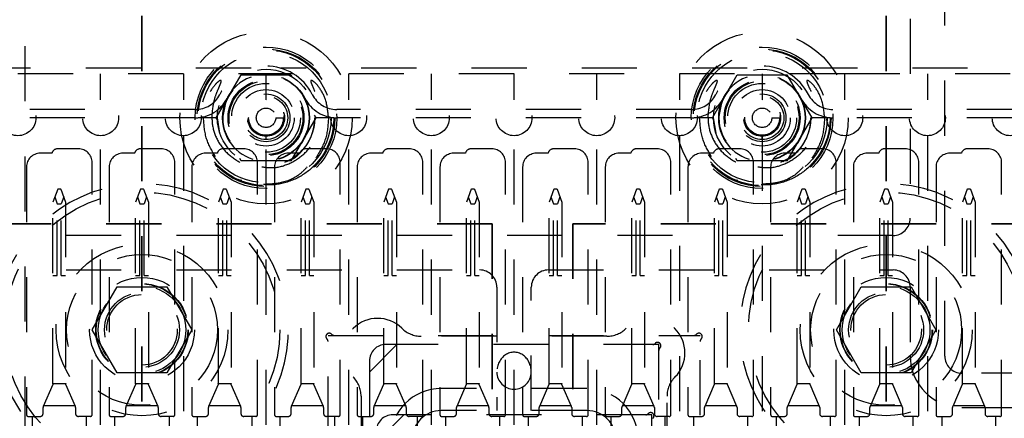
# Model space of a CAD drawing. Header units: inches. Extents: x 1880 to 2363, y -453 to -54.
# Tile 532 of 656: x 1905.981 to 1907.767, y -121.01 to -120.286. Entities that reach past the tile are written whole.
import ezdxf

# ---------------------------------------------------------------- set-up
doc = ezdxf.new("R2010")
doc.units = ezdxf.units.IN
doc.header["$LTSCALE"] = 0.5
doc.header["$MEASUREMENT"] = 0
doc.linetypes.add('HIDDEN', pattern=[0.225, 0.15, -0.075])
doc.linetypes.add('PHANTOM', pattern=[0.25, 0.125, -0.025, 0.025, -0.025, 0.025, -0.025])
doc.layers.add('SID-M-H', color=4, linetype='HIDDEN')

msp = doc.modelspace()

# ---------------------------------------------------------------- linework, layer by layer
at = {"color": 7, "linetype": 'PHANTOM', "lineweight": 35}
for p, q in [((1906.20267, -112.27932), (1906.20267, -129.63932)), ((1907.55267, -112.27932), (1907.55267, -129.63932)), ((1906.83787, -120.65682), (1903.68939, -120.65682)), ((1906.83787, -120.65682), (1906.83787, -121.19005)), ((1912.04367, -120.65682), (1906.98435, -120.65682)), ((1906.98435, -120.65682), (1906.98435, -121.19005))]:
    msp.add_line(p, q, dxfattribs=at)
at = {"layer": 'SID-M-H'}
for p, q in [((1905.99017, -119.33432), (1905.99017, -122.58432)), ((1907.59642, -119.88432), (1907.59642, -120.64682)), ((1907.65892, -120.89682), (1907.65892, -119.88432)), ((1906.40054, -120.37432), (1905.8548, -120.37432)), ((1907.30054, -120.37432), (1906.4548, -120.37432)), ((1907.90054, -120.37432), (1907.3548, -120.37432)), ((1907.47767, -120.38432), (1904.77767, -120.38432)), ((1906.12767, -120.43182), (1906.12767, -120.38432)), ((1906.27767, -120.38432), (1906.27767, -120.43182)), ((1906.33748, -120.46432), (1906.38258, -120.38622)), ((1906.38258, -120.38622), (1906.47276, -120.38622)), ((1906.42767, -120.43182), (1906.42767, -120.38432)), ((1906.47276, -120.38622), (1906.47523, -120.39049)), ((1906.57767, -120.43182), (1906.57767, -120.38432)), ((1906.72767, -120.43182), (1906.72767, -120.38432)), ((1906.87767, -120.43182), (1906.87767, -120.38432)), ((1907.02767, -120.43182), (1907.02767, -120.38432)), ((1907.17767, -120.38432), (1907.17767, -120.43182)), ((1907.23748, -120.46432), (1907.28258, -120.38622)), ((1907.28258, -120.38622), (1907.37276, -120.38622)), ((1907.32767, -120.38432), (1907.32767, -120.43182)), ((1907.37276, -120.38622), (1907.41785, -120.46432)), ((1907.77767, -120.38432), (1907.47767, -120.38432)), ((1907.47767, -120.43182), (1907.47767, -120.38432)), ((1907.62767, -120.38432), (1907.62767, -120.43182)), ((1906.3572, -120.4286), (1906.35468, -120.43408)), ((1907.2572, -120.4286), (1907.25468, -120.43408)), ((1906.35468, -120.43408), (1906.34867, -120.46432)), ((1906.42767, -120.43282), (1906.42767, -120.43282)), ((1907.25468, -120.43408), (1907.24867, -120.46432)), ((1907.32767, -120.43282), (1907.32767, -120.43282)), ((1906.29922, -120.44922), (1905.95611, -120.44922)), ((1906.29922, -120.46422), (1905.99017, -120.46422)), ((1906.33942, -120.46432), (1906.30442, -120.46432)), ((1906.34023, -120.46908), (1906.33748, -120.46432)), ((1906.34417, -120.49199), (1906.33942, -120.46432)), ((1906.44528, -120.46432), (1906.45916, -120.46432)), ((1906.46113, -120.46432), (1906.46113, -120.46432)), ((1906.47097, -120.46432), (1906.47097, -120.46432)), ((1906.51785, -120.46432), (1906.47276, -120.54242)), ((1906.5151, -120.45955), (1906.51785, -120.46432)), ((1906.55092, -120.46432), (1906.516, -120.46432)), ((1907.19922, -120.44922), (1906.55611, -120.44922)), ((1907.19922, -120.46422), (1906.55611, -120.46422)), ((1907.23942, -120.46432), (1907.20442, -120.46432)), ((1907.24023, -120.46908), (1907.23748, -120.46432)), ((1907.24417, -120.49199), (1907.23942, -120.46432)), ((1907.34528, -120.46432), (1907.35916, -120.46432)), ((1907.36113, -120.46432), (1907.36113, -120.46432)), ((1907.37097, -120.46432), (1907.37097, -120.46432)), ((1907.41785, -120.46432), (1907.37276, -120.54242)), ((1907.45092, -120.46432), (1907.416, -120.46432)), ((1907.79922, -120.44922), (1907.45611, -120.44922)), ((1907.79922, -120.46422), (1907.45611, -120.46422)), ((1906.12767, -121.42182), (1906.12767, -120.49682)), ((1906.27767, -120.49682), (1906.27767, -121.42182)), ((1906.42767, -121.42182), (1906.42767, -120.49682)), ((1906.57767, -121.42182), (1906.57767, -120.49682)), ((1906.72767, -121.42182), (1906.72767, -120.49682)), ((1906.87767, -121.42182), (1906.87767, -120.49682)), ((1907.02767, -121.42182), (1907.02767, -120.49682)), ((1907.17767, -120.49682), (1907.17767, -121.42182)), ((1907.32767, -120.49682), (1907.32767, -121.42182)), ((1907.47767, -121.42182), (1907.47767, -120.49682)), ((1907.62767, -120.49682), (1907.62767, -121.42182)), ((1906.03937, -120.52866), (1906.01817, -120.52866)), ((1906.08717, -120.52066), (1906.04917, -120.52066)), ((1906.18937, -120.52866), (1906.16817, -120.52866)), ((1906.23717, -120.52066), (1906.19917, -120.52066)), ((1906.33937, -120.52866), (1906.31817, -120.52866)), ((1906.38717, -120.52066), (1906.34917, -120.52066)), ((1906.48937, -120.52866), (1906.46817, -120.52866)), ((1906.53717, -120.52066), (1906.49917, -120.52066)), ((1906.63937, -120.52866), (1906.61817, -120.52866)), ((1906.68717, -120.52066), (1906.64917, -120.52066)), ((1906.78937, -120.52866), (1906.76817, -120.52866)), ((1906.83717, -120.52066), (1906.79917, -120.52066)), ((1906.93937, -120.52866), (1906.91817, -120.52866)), ((1906.98717, -120.52066), (1906.94917, -120.52066)), ((1907.08937, -120.52866), (1907.06817, -120.52866)), ((1907.13717, -120.52066), (1907.09917, -120.52066)), ((1907.23937, -120.52866), (1907.21817, -120.52866)), ((1907.28717, -120.52066), (1907.24917, -120.52066)), ((1907.38937, -120.52866), (1907.36817, -120.52866)), ((1907.43717, -120.52066), (1907.39917, -120.52066)), ((1907.53937, -120.52866), (1907.51817, -120.52866)), ((1907.58717, -120.52066), (1907.54917, -120.52066)), ((1907.68937, -120.52866), (1907.66817, -120.52866)), ((1907.73717, -120.52066), (1907.69917, -120.52066)), ((1905.99317, -120.55366), (1905.99317, -121.00356)), ((1906.11217, -121.00356), (1906.11217, -120.54566)), ((1906.14317, -120.55366), (1906.14317, -121.00356)), ((1906.26217, -121.00356), (1906.26217, -120.54566)), ((1906.29317, -120.55366), (1906.29317, -121.00356)), ((1906.38258, -120.54242), (1906.38011, -120.53814)), ((1906.47276, -120.54242), (1906.38258, -120.54242)), ((1906.41217, -121.00356), (1906.41217, -120.54566)), ((1906.44317, -120.55366), (1906.44317, -121.00356)), ((1906.47956, -120.53628), (1906.46113, -120.54558)), ((1906.56217, -121.00356), (1906.56217, -120.54566)), ((1906.59317, -120.55366), (1906.59317, -121.00356)), ((1906.71217, -121.00356), (1906.71217, -120.54566)), ((1906.74317, -120.55366), (1906.74317, -121.00356)), ((1906.86217, -121.00356), (1906.86217, -120.54566)), ((1906.89317, -120.55366), (1906.89317, -121.00356)), ((1907.01217, -121.00356), (1907.01217, -120.54566)), ((1907.04317, -120.55366), (1907.04317, -121.00356)), ((1907.16217, -121.00356), (1907.16217, -120.54566)), ((1907.19317, -120.55366), (1907.19317, -121.00356)), ((1907.28258, -120.54242), (1907.28011, -120.53814)), ((1907.37276, -120.54242), (1907.28258, -120.54242)), ((1907.31217, -121.00356), (1907.31217, -120.54566)), ((1907.34317, -120.55366), (1907.34317, -121.00356)), ((1907.37956, -120.53628), (1907.36113, -120.54558)), ((1907.46217, -121.00356), (1907.46217, -120.54566)), ((1907.49317, -120.55366), (1907.49317, -121.00356)), ((1907.61217, -121.00356), (1907.61217, -120.54566)), ((1907.64317, -120.55366), (1907.64317, -121.00356)), ((1907.76217, -121.00356), (1907.76217, -120.54566)), ((1906.04974, -120.59392), (1906.04117, -120.61747)), ((1906.04974, -120.59392), (1906.05077, -120.59317)), ((1906.05077, -120.59317), (1906.05457, -120.59317)), ((1906.05457, -120.59317), (1906.0556, -120.59392)), ((1906.0556, -120.59392), (1906.06417, -120.61747)), ((1906.19974, -120.59392), (1906.19117, -120.61747)), ((1906.19974, -120.59392), (1906.20077, -120.59317)), ((1906.20077, -120.59317), (1906.20457, -120.59317)), ((1906.20457, -120.59317), (1906.2056, -120.59392)), ((1906.2056, -120.59392), (1906.21417, -120.61747)), ((1906.34974, -120.59392), (1906.34117, -120.61747)), ((1906.34974, -120.59392), (1906.35077, -120.59317)), ((1906.35077, -120.59317), (1906.35457, -120.59317)), ((1906.35457, -120.59317), (1906.3556, -120.59392)), ((1906.3556, -120.59392), (1906.36417, -120.61747)), ((1906.49974, -120.59392), (1906.49117, -120.61747)), ((1906.49974, -120.59392), (1906.50077, -120.59317)), ((1906.50077, -120.59317), (1906.50457, -120.59317)), ((1906.50457, -120.59317), (1906.5056, -120.59392)), ((1906.5056, -120.59392), (1906.51417, -120.61747)), ((1906.64974, -120.59392), (1906.64117, -120.61747)), ((1906.64974, -120.59392), (1906.65077, -120.59317)), ((1906.65077, -120.59317), (1906.65457, -120.59317)), ((1906.65457, -120.59317), (1906.6556, -120.59392)), ((1906.6556, -120.59392), (1906.66417, -120.61747)), ((1906.79974, -120.59392), (1906.79117, -120.61747)), ((1906.79974, -120.59392), (1906.80077, -120.59317)), ((1906.80077, -120.59317), (1906.80457, -120.59317)), ((1906.80457, -120.59317), (1906.8056, -120.59392)), ((1906.8056, -120.59392), (1906.81417, -120.61747)), ((1906.94974, -120.59392), (1906.94117, -120.61747)), ((1906.94974, -120.59392), (1906.95077, -120.59317)), ((1906.95077, -120.59317), (1906.95457, -120.59317)), ((1906.95457, -120.59317), (1906.9556, -120.59392)), ((1906.9556, -120.59392), (1906.96417, -120.61747)), ((1907.09974, -120.59392), (1907.09117, -120.61747)), ((1907.09974, -120.59392), (1907.10077, -120.59317)), ((1907.10077, -120.59317), (1907.10457, -120.59317)), ((1907.10457, -120.59317), (1907.1056, -120.59392)), ((1907.1056, -120.59392), (1907.11417, -120.61747)), ((1907.24974, -120.59392), (1907.24117, -120.61747)), ((1907.24974, -120.59392), (1907.25077, -120.59317)), ((1907.25077, -120.59317), (1907.25457, -120.59317)), ((1907.25457, -120.59317), (1907.2556, -120.59392)), ((1907.2556, -120.59392), (1907.26417, -120.61747)), ((1907.39974, -120.59392), (1907.39117, -120.61747)), ((1907.39974, -120.59392), (1907.40077, -120.59317)), ((1907.40077, -120.59317), (1907.40457, -120.59317)), ((1907.40457, -120.59317), (1907.4056, -120.59392)), ((1907.4056, -120.59392), (1907.41417, -120.61747)), ((1907.54974, -120.59392), (1907.54117, -120.61747)), ((1907.54974, -120.59392), (1907.55077, -120.59317)), ((1907.55077, -120.59317), (1907.55457, -120.59317)), ((1907.55457, -120.59317), (1907.5556, -120.59392)), ((1907.5556, -120.59392), (1907.56417, -120.61747)), ((1907.69974, -120.59392), (1907.69117, -120.61747)), ((1907.69974, -120.59392), (1907.70077, -120.59317)), ((1907.70077, -120.59317), (1907.70457, -120.59317)), ((1907.70457, -120.59317), (1907.7056, -120.59392)), ((1907.7056, -120.59392), (1907.71417, -120.61747)), ((1906.04117, -120.94647), (1906.04117, -120.61747)), ((1906.04459, -120.60805), (1906.04902, -120.62022)), ((1906.04902, -120.75065), (1906.04902, -120.62022)), ((1906.04902, -120.62022), (1906.05631, -120.62022)), ((1906.06074, -120.60805), (1906.05631, -120.62022)), ((1906.05631, -120.75065), (1906.05631, -120.62022)), ((1906.06417, -120.61747), (1906.06417, -120.94647)), ((1906.19117, -120.94647), (1906.19117, -120.61747)), ((1906.19459, -120.60805), (1906.19902, -120.62022)), ((1906.19902, -120.62022), (1906.20631, -120.62022)), ((1906.19902, -120.75065), (1906.19902, -120.62022)), ((1906.21074, -120.60805), (1906.20631, -120.62022)), ((1906.20631, -120.75065), (1906.20631, -120.62022)), ((1906.21417, -120.61747), (1906.21417, -120.94647)), ((1906.34117, -120.94647), (1906.34117, -120.61747)), ((1906.34459, -120.60805), (1906.34902, -120.62022)), ((1906.34902, -120.75065), (1906.34902, -120.62022)), ((1906.34902, -120.62022), (1906.35631, -120.62022)), ((1906.36074, -120.60805), (1906.35631, -120.62022)), ((1906.35631, -120.75065), (1906.35631, -120.62022)), ((1906.36417, -120.61747), (1906.36417, -120.94647)), ((1906.49117, -120.94647), (1906.49117, -120.61747)), ((1906.49459, -120.60805), (1906.49902, -120.62022)), ((1906.49902, -120.75065), (1906.49902, -120.62022)), ((1906.49902, -120.62022), (1906.50631, -120.62022)), ((1906.51074, -120.60805), (1906.50631, -120.62022)), ((1906.50631, -120.75065), (1906.50631, -120.62022)), ((1906.51417, -120.61747), (1906.51417, -120.94647)), ((1906.64117, -120.94647), (1906.64117, -120.61747)), ((1906.64459, -120.60805), (1906.64902, -120.62022)), ((1906.64902, -120.62022), (1906.65631, -120.62022)), ((1906.64902, -120.75065), (1906.64902, -120.62022)), ((1906.66074, -120.60805), (1906.65631, -120.62022)), ((1906.65631, -120.75065), (1906.65631, -120.62022)), ((1906.66417, -120.61747), (1906.66417, -120.94647)), ((1906.79117, -120.94647), (1906.79117, -120.61747)), ((1906.79459, -120.60805), (1906.79902, -120.62022)), ((1906.79902, -120.62022), (1906.80631, -120.62022)), ((1906.79902, -120.75065), (1906.79902, -120.62022)), ((1906.81074, -120.60805), (1906.80631, -120.62022)), ((1906.80631, -120.75065), (1906.80631, -120.62022)), ((1906.81417, -120.61747), (1906.81417, -120.94647)), ((1906.94117, -120.94647), (1906.94117, -120.61747)), ((1906.94459, -120.60805), (1906.94902, -120.62022)), ((1906.94902, -120.62022), (1906.95631, -120.62022)), ((1906.94902, -120.75065), (1906.94902, -120.62022)), ((1906.96074, -120.60805), (1906.95631, -120.62022)), ((1906.95631, -120.75065), (1906.95631, -120.62022)), ((1906.96417, -120.61747), (1906.96417, -120.94647)), ((1907.09117, -120.94647), (1907.09117, -120.61747)), ((1907.09459, -120.60805), (1907.09902, -120.62022)), ((1907.09902, -120.62022), (1907.10631, -120.62022)), ((1907.09902, -120.75065), (1907.09902, -120.62022)), ((1907.11074, -120.60805), (1907.10631, -120.62022)), ((1907.10631, -120.75065), (1907.10631, -120.62022)), ((1907.11417, -120.61747), (1907.11417, -120.94647)), ((1907.24117, -120.94647), (1907.24117, -120.61747)), ((1907.24459, -120.60805), (1907.24902, -120.62022)), ((1907.24902, -120.75065), (1907.24902, -120.62022)), ((1907.24902, -120.62022), (1907.25631, -120.62022)), ((1907.26074, -120.60805), (1907.25631, -120.62022)), ((1907.25631, -120.75065), (1907.25631, -120.62022)), ((1907.26417, -120.61747), (1907.26417, -120.94647)), ((1907.39117, -120.94647), (1907.39117, -120.61747)), ((1907.39459, -120.60805), (1907.39902, -120.62022)), ((1907.39902, -120.75065), (1907.39902, -120.62022)), ((1907.39902, -120.62022), (1907.40631, -120.62022)), ((1907.41074, -120.60805), (1907.40631, -120.62022)), ((1907.40631, -120.75065), (1907.40631, -120.62022)), ((1907.41417, -120.61747), (1907.41417, -120.94647)), ((1907.54117, -120.94647), (1907.54117, -120.61747)), ((1907.54459, -120.60805), (1907.54902, -120.62022)), ((1907.54902, -120.75065), (1907.54902, -120.62022)), ((1907.54902, -120.62022), (1907.55631, -120.62022)), ((1907.56074, -120.60805), (1907.55631, -120.62022)), ((1907.55631, -120.75065), (1907.55631, -120.62022)), ((1907.56417, -120.61747), (1907.56417, -120.94647)), ((1907.69117, -120.94647), (1907.69117, -120.61747)), ((1907.69459, -120.60805), (1907.69902, -120.62022)), ((1907.69902, -120.62022), (1907.70631, -120.62022)), ((1907.69902, -120.75065), (1907.69902, -120.62022)), ((1907.71074, -120.60805), (1907.70631, -120.62022)), ((1907.70631, -120.75065), (1907.70631, -120.62022)), ((1907.71417, -120.61747), (1907.71417, -120.94647)), ((1907.56517, -120.67807), (1905.66517, -120.67807)), ((1905.66517, -120.74057), (1906.81517, -120.74057)), ((1906.94017, -120.74057), (1907.56517, -120.74057)), ((1906.04117, -120.75065), (1906.04902, -120.75065)), ((1906.05631, -120.75065), (1906.06417, -120.75065)), ((1906.19117, -120.75065), (1906.19902, -120.75065)), ((1906.20631, -120.75065), (1906.21417, -120.75065)), ((1906.34117, -120.75065), (1906.34902, -120.75065)), ((1906.35631, -120.75065), (1906.36417, -120.75065)), ((1906.49117, -120.75065), (1906.49902, -120.75065)), ((1906.50631, -120.75065), (1906.51417, -120.75065)), ((1906.64117, -120.75065), (1906.64902, -120.75065)), ((1906.65631, -120.75065), (1906.66417, -120.75065)), ((1906.79117, -120.75065), (1906.79902, -120.75065)), ((1906.80631, -120.75065), (1906.81417, -120.75065)), ((1906.94117, -120.75065), (1906.94902, -120.75065)), ((1906.95631, -120.75065), (1906.96417, -120.75065)), ((1907.09117, -120.75065), (1907.09902, -120.75065)), ((1907.10631, -120.75065), (1907.11417, -120.75065)), ((1907.24117, -120.75065), (1907.24902, -120.75065)), ((1907.25631, -120.75065), (1907.26417, -120.75065)), ((1907.39117, -120.75065), (1907.39902, -120.75065)), ((1907.40631, -120.75065), (1907.41417, -120.75065)), ((1907.54117, -120.75065), (1907.54902, -120.75065)), ((1907.55631, -120.75065), (1907.56417, -120.75065)), ((1907.69117, -120.75065), (1907.69902, -120.75065)), ((1907.70631, -120.75065), (1907.71417, -120.75065)), ((1906.11246, -120.84932), (1906.15756, -120.77119)), ((1906.15756, -120.77119), (1906.24777, -120.77119)), ((1906.24777, -120.77119), (1906.29288, -120.84932)), ((1906.84642, -120.77182), (1906.84642, -120.99593)), ((1906.90892, -120.99593), (1906.90892, -120.77182)), ((1907.46246, -120.84932), (1907.50756, -120.77119)), ((1907.50756, -120.77119), (1907.59777, -120.77119)), ((1907.59642, -120.77182), (1907.59642, -120.89682)), ((1907.59777, -120.77119), (1907.64288, -120.84932)), ((1906.15756, -120.92744), (1906.11246, -120.84932)), ((1906.29288, -120.84932), (1906.24777, -120.92744)), ((1907.50756, -120.92744), (1907.46246, -120.84932)), ((1907.64288, -120.84932), (1907.59777, -120.92744)), ((1906.54017, -120.85932), (1907.21517, -120.85932)), ((1906.54017, -121.63432), (1906.54017, -120.85932)), ((1907.04607, -120.86093), (1906.70926, -120.86093)), ((1907.21517, -121.60432), (1907.21517, -120.85932)), ((1906.66517, -120.87593), (1906.61517, -120.92593)), ((1907.14017, -120.87593), (1906.64517, -120.87593)), ((1907.14017, -121.57593), (1907.14017, -120.87593)), ((1906.61517, -120.90593), (1906.61517, -121.57593)), ((1906.24777, -120.92744), (1906.15756, -120.92744)), ((1907.59777, -120.92744), (1907.50756, -120.92744)), ((1908.22562, -120.92807), (1907.69017, -120.92807)), ((1906.04076, -120.94845), (1906.02355, -120.98824)), ((1906.04106, -120.9475), (1906.04076, -120.94845)), ((1906.06427, -120.9475), (1906.04106, -120.9475)), ((1906.06458, -120.94845), (1906.06427, -120.9475)), ((1906.08178, -120.98824), (1906.06458, -120.94845)), ((1906.19076, -120.94845), (1906.17355, -120.98824)), ((1906.19106, -120.9475), (1906.19076, -120.94845)), ((1906.21427, -120.9475), (1906.19106, -120.9475)), ((1906.21458, -120.94845), (1906.21427, -120.9475)), ((1906.23178, -120.98824), (1906.21458, -120.94845)), ((1906.34076, -120.94845), (1906.32355, -120.98824)), ((1906.34106, -120.9475), (1906.34076, -120.94845)), ((1906.36427, -120.9475), (1906.34106, -120.9475)), ((1906.36458, -120.94845), (1906.36427, -120.9475)), ((1906.38178, -120.98824), (1906.36458, -120.94845)), ((1906.49076, -120.94845), (1906.47355, -120.98824)), ((1906.49106, -120.9475), (1906.49076, -120.94845)), ((1906.51427, -120.9475), (1906.49106, -120.9475)), ((1906.51458, -120.94845), (1906.51427, -120.9475)), ((1906.53178, -120.98824), (1906.51458, -120.94845)), ((1906.64076, -120.94845), (1906.62355, -120.98824)), ((1906.64106, -120.9475), (1906.64076, -120.94845)), ((1906.66427, -120.9475), (1906.64106, -120.9475)), ((1906.66458, -120.94845), (1906.66427, -120.9475)), ((1906.68178, -120.98824), (1906.66458, -120.94845)), ((1907.00967, -120.95593), (1906.74567, -120.95593)), ((1906.79076, -120.94845), (1906.77355, -120.98824)), ((1906.79106, -120.9475), (1906.79076, -120.94845)), ((1906.81427, -120.9475), (1906.79106, -120.9475)), ((1906.81458, -120.94845), (1906.81427, -120.9475)), ((1906.83178, -120.98824), (1906.81458, -120.94845)), ((1906.94076, -120.94845), (1906.92355, -120.98824)), ((1906.94106, -120.9475), (1906.94076, -120.94845)), ((1906.96427, -120.9475), (1906.94106, -120.9475)), ((1906.96458, -120.94845), (1906.96427, -120.9475)), ((1906.98178, -120.98824), (1906.96458, -120.94845)), ((1907.09076, -120.94845), (1907.07355, -120.98824)), ((1907.09106, -120.9475), (1907.09076, -120.94845)), ((1907.11427, -120.9475), (1907.09106, -120.9475)), ((1907.11458, -120.94845), (1907.11427, -120.9475)), ((1907.13178, -120.98824), (1907.11458, -120.94845)), ((1907.24076, -120.94845), (1907.22355, -120.98824)), ((1907.24106, -120.9475), (1907.24076, -120.94845)), ((1907.26427, -120.9475), (1907.24106, -120.9475)), ((1907.26458, -120.94845), (1907.26427, -120.9475)), ((1907.28178, -120.98824), (1907.26458, -120.94845)), ((1907.39076, -120.94845), (1907.37355, -120.98824)), ((1907.39106, -120.9475), (1907.39076, -120.94845)), ((1907.41427, -120.9475), (1907.39106, -120.9475)), ((1907.41458, -120.94845), (1907.41427, -120.9475)), ((1907.43178, -120.98824), (1907.41458, -120.94845)), ((1907.54076, -120.94845), (1907.52355, -120.98824)), ((1907.54106, -120.9475), (1907.54076, -120.94845)), ((1907.56427, -120.9475), (1907.54106, -120.9475)), ((1907.56458, -120.94845), (1907.56427, -120.9475)), ((1907.58178, -120.98824), (1907.56458, -120.94845)), ((1907.69076, -120.94845), (1907.67355, -120.98824)), ((1907.69106, -120.9475), (1907.69076, -120.94845)), ((1907.71427, -120.9475), (1907.69106, -120.9475)), ((1907.71458, -120.94845), (1907.71427, -120.9475)), ((1907.73178, -120.98824), (1907.71458, -120.94845)), ((1906.60017, -120.97003), (1906.60017, -121.48183)), ((1907.15517, -121.48183), (1907.15517, -120.97003)), ((1906.02314, -121.00156), (1906.02314, -120.99022)), ((1906.02414, -120.98687), (1906.08119, -120.98687)), ((1906.08219, -120.99022), (1906.08219, -121.00156)), ((1906.17314, -121.00156), (1906.17314, -120.99022)), ((1906.17414, -120.98687), (1906.23119, -120.98687)), ((1906.23219, -120.99022), (1906.23219, -121.00156)), ((1906.32314, -121.00156), (1906.32314, -120.99022)), ((1906.32414, -120.98687), (1906.38119, -120.98687)), ((1906.38219, -120.99022), (1906.38219, -121.00156)), ((1906.47314, -121.00156), (1906.47314, -120.99022)), ((1906.47414, -120.98687), (1906.53119, -120.98687)), ((1906.53219, -120.99022), (1906.53219, -121.00156)), ((1906.62314, -121.00156), (1906.62314, -120.99022)), ((1906.62414, -120.98687), (1906.68119, -120.98687)), ((1906.68219, -120.99022), (1906.68219, -121.00156)), ((1907.00967, -120.99593), (1906.74567, -120.99593)), ((1906.77314, -121.00156), (1906.77314, -120.99022)), ((1906.77414, -120.98687), (1906.83119, -120.98687)), ((1906.83219, -120.99022), (1906.83219, -121.00156)), ((1906.92314, -121.00156), (1906.92314, -120.99022)), ((1906.92414, -120.98687), (1906.98119, -120.98687)), ((1906.98219, -120.99022), (1906.98219, -121.00156)), ((1907.07314, -121.00156), (1907.07314, -120.99022)), ((1907.07414, -120.98687), (1907.13119, -120.98687)), ((1907.13219, -120.99022), (1907.13219, -121.00156)), ((1907.22314, -121.00156), (1907.22314, -120.99022)), ((1907.22414, -120.98687), (1907.28119, -120.98687)), ((1907.28219, -120.99022), (1907.28219, -121.00156)), ((1907.37314, -121.00156), (1907.37314, -120.99022)), ((1907.37414, -120.98687), (1907.43119, -120.98687)), ((1907.43219, -120.99022), (1907.43219, -121.00156)), ((1907.52314, -121.00156), (1907.52314, -120.99022)), ((1907.52414, -120.98687), (1907.58119, -120.98687)), ((1907.58219, -120.99022), (1907.58219, -121.00156)), ((1907.67314, -121.00156), (1907.67314, -120.99022)), ((1907.67414, -120.98687), (1907.73119, -120.98687)), ((1907.69017, -120.99057), (1908.22562, -120.99057)), ((1907.73219, -120.99022), (1907.73219, -121.00156)), ((1905.99617, -121.00656), (1906.01814, -121.00656)), ((1906.00345, -121.00656), (1906.00345, -121.04593)), ((1906.10917, -121.00656), (1906.08719, -121.00656)), ((1906.10188, -121.04593), (1906.10188, -121.00656)), ((1906.14617, -121.00656), (1906.16814, -121.00656)), ((1906.15345, -121.04593), (1906.15345, -121.00656)), ((1906.25917, -121.00656), (1906.23719, -121.00656)), ((1906.25188, -121.00656), (1906.25188, -121.04593)), ((1906.29617, -121.00656), (1906.31814, -121.00656)), ((1906.30345, -121.04593), (1906.30345, -121.00656)), ((1906.40917, -121.00656), (1906.38719, -121.00656)), ((1906.40188, -121.00656), (1906.40188, -121.04593)), ((1906.44617, -121.00656), (1906.46814, -121.00656)), ((1906.45345, -121.04593), (1906.45345, -121.00656)), ((1906.55917, -121.00656), (1906.53719, -121.00656)), ((1906.55188, -121.00656), (1906.55188, -121.04593)), ((1906.59617, -121.00656), (1906.61814, -121.00656)), ((1906.60345, -121.04593), (1906.60345, -121.00656)), ((1906.67767, -121.00343), (1906.62767, -121.05343)), ((1907.12767, -121.00343), (1906.65767, -121.00343)), ((1906.70917, -121.00656), (1906.68719, -121.00656)), ((1906.70188, -121.00656), (1906.70188, -121.04593)), ((1906.74617, -121.00656), (1906.76814, -121.00656)), ((1906.75345, -121.00656), (1906.75345, -121.04593)), ((1906.85917, -121.00656), (1906.83719, -121.00656)), ((1906.85188, -121.04593), (1906.85188, -121.00656)), ((1906.89617, -121.00656), (1906.91814, -121.00656)), ((1906.90345, -121.00656), (1906.90345, -121.04593)), ((1907.00917, -121.00656), (1906.98719, -121.00656)), ((1907.00188, -121.04593), (1907.00188, -121.00656)), ((1907.04617, -121.00656), (1907.06814, -121.00656)), ((1907.05345, -121.00656), (1907.05345, -121.04593)), ((1907.12767, -121.44843), (1907.12767, -121.00343)), ((1907.15917, -121.00656), (1907.13719, -121.00656)), ((1907.15188, -121.04593), (1907.15188, -121.00656)), ((1907.19617, -121.00656), (1907.21814, -121.00656)), ((1907.20345, -121.00656), (1907.20345, -121.04593)), ((1907.30917, -121.00656), (1907.28719, -121.00656)), ((1907.30188, -121.04593), (1907.30188, -121.00656)), ((1907.34617, -121.00656), (1907.36814, -121.00656)), ((1907.35345, -121.00656), (1907.35345, -121.04593)), ((1907.45917, -121.00656), (1907.43719, -121.00656)), ((1907.45188, -121.04593), (1907.45188, -121.00656)), ((1907.49617, -121.00656), (1907.51814, -121.00656)), ((1907.50345, -121.00656), (1907.50345, -121.04593)), ((1907.60917, -121.00656), (1907.58719, -121.00656)), ((1907.60188, -121.04593), (1907.60188, -121.00656)), ((1907.64617, -121.00656), (1907.66814, -121.00656)), ((1907.65345, -121.00656), (1907.65345, -121.04593)), ((1907.75917, -121.00656), (1907.73719, -121.00656)), ((1907.75188, -121.04593), (1907.75188, -121.00656))]:
    msp.add_line(p, q, dxfattribs=at)
for centre, radius in [((1906.42767, -120.46432), 0.15625), ((1907.32767, -120.46432), 0.15625), ((1906.42767, -120.46432), 0.1285), ((1906.42767, -120.46432), 0.125), ((1907.32767, -120.46432), 0.1285), ((1907.32767, -120.46432), 0.125), ((1906.42767, -120.46432), 0.12325), ((1906.42767, -120.46432), 0.11811), ((1907.32767, -120.46432), 0.12325), ((1907.32767, -120.46432), 0.11811), ((1906.42767, -120.46432), 0.08825), ((1906.42767, -120.46432), 0.07874), ((1906.42767, -120.46432), 0.078), ((1907.32767, -120.46432), 0.08825), ((1907.32767, -120.46432), 0.07874), ((1907.32767, -120.46432), 0.078), ((1906.42767, -120.46432), 0.0689), ((1906.42767, -120.46432), 0.06693), ((1906.42767, -120.46432), 0.0625), ((1907.32767, -120.46432), 0.0689), ((1907.32767, -120.46432), 0.06693), ((1907.32767, -120.46432), 0.0625), ((1906.42767, -120.46432), 0.05118), ((1906.42767, -120.46432), 0.04331), ((1906.42767, -120.46432), 0.03937), ((1907.32767, -120.46432), 0.05118), ((1907.32767, -120.46432), 0.04331), ((1907.32767, -120.46432), 0.03937), ((1905.97767, -120.46432), 0.0325), ((1906.12767, -120.46432), 0.0325), ((1906.27767, -120.46432), 0.0325), ((1906.42767, -120.46432), 0.03346), ((1906.42767, -120.46432), 0.0325), ((1906.42767, -120.46432), 0.0315), ((1906.42767, -120.46432), 0.0315), ((1906.42767, -120.46432), 0.01761), ((1906.57767, -120.46432), 0.0325), ((1906.72767, -120.46432), 0.0325), ((1906.87767, -120.46432), 0.0325), ((1907.02767, -120.46432), 0.0325), ((1907.17767, -120.46432), 0.0325), ((1907.32767, -120.46432), 0.03346), ((1907.32767, -120.46432), 0.0325), ((1907.32767, -120.46432), 0.0315), ((1907.32767, -120.46432), 0.0315), ((1907.32767, -120.46432), 0.01761), ((1907.47767, -120.46432), 0.0325), ((1907.62767, -120.46432), 0.0325), ((1907.77767, -120.46432), 0.0325), ((1906.20267, -120.84932), 0.25), ((1907.55267, -120.84932), 0.25), ((1906.20267, -120.84932), 0.156), ((1907.55267, -120.84932), 0.156), ((1906.20267, -120.84932), 0.137), ((1907.55267, -120.84932), 0.137), ((1906.20267, -120.84932), 0.095), ((1906.20267, -120.84932), 0.08397), ((1906.20267, -120.84932), 0.0837), ((1906.20267, -120.84932), 0.08318), ((1907.55267, -120.84932), 0.095), ((1907.55267, -120.84932), 0.08397), ((1907.55267, -120.84932), 0.0837), ((1907.55267, -120.84932), 0.08318), ((1906.20267, -120.84932), 0.0795), ((1906.20267, -120.84932), 0.068), ((1906.20267, -120.84932), 0.06398), ((1907.55267, -120.84932), 0.0795), ((1907.55267, -120.84932), 0.068), ((1907.55267, -120.84932), 0.06398)]:
    msp.add_circle(centre, radius, dxfattribs=at)
for centre, radius, start, end in [((1906.42767, -120.46432), 0.094, 26.87743, 153.12257), ((1907.32767, -120.46432), 0.094, 26.87743, 153.12257), ((1906.42767, -120.46432), 0.079, 180, 153.12257), ((1907.32767, -120.46432), 0.079, 180, 153.12257), ((1906.29922, -120.39922), 0.05, 270, 333.12257), ((1906.29922, -120.39922), 0.065, 270, 333.12257), ((1906.55611, -120.39922), 0.065, 206.87743, 270), ((1906.55611, -120.39922), 0.05, 206.87743, 270), ((1907.19922, -120.39922), 0.05, 270, 333.12257), ((1907.19922, -120.39922), 0.065, 270, 333.12257), ((1907.45611, -120.39922), 0.065, 206.87743, 270), ((1907.45611, -120.39922), 0.05, 206.87743, 270), ((1906.01817, -120.55366), 0.025, 90, 180), ((1906.04917, -120.53066), 0.01, 90, 168.46304), ((1906.08717, -120.54566), 0.025, 0, 90), ((1906.16817, -120.55366), 0.025, 90, 180), ((1906.19917, -120.53066), 0.01, 90, 168.46304), ((1906.23717, -120.54566), 0.025, 0, 90), ((1906.31817, -120.55366), 0.025, 90, 180), ((1906.34917, -120.53066), 0.01, 90, 168.46304), ((1906.38717, -120.54566), 0.025, 0, 90), ((1906.46817, -120.55366), 0.025, 90, 180), ((1906.49917, -120.53066), 0.01, 90, 168.46304), ((1906.53717, -120.54566), 0.025, 0, 90), ((1906.61817, -120.55366), 0.025, 90, 180), ((1906.64917, -120.53066), 0.01, 90, 168.46304), ((1906.68717, -120.54566), 0.025, 0, 90), ((1906.76817, -120.55366), 0.025, 90, 180), ((1906.79917, -120.53066), 0.01, 90, 168.46304), ((1906.83717, -120.54566), 0.025, 0, 90), ((1906.91817, -120.55366), 0.025, 90, 180), ((1906.94917, -120.53066), 0.01, 90, 168.46304), ((1906.98717, -120.54566), 0.025, 0, 90), ((1907.06817, -120.55366), 0.025, 90, 180), ((1907.09917, -120.53066), 0.01, 90, 168.46304), ((1907.13717, -120.54566), 0.025, 0, 90), ((1907.21817, -120.55366), 0.025, 90, 180), ((1907.24917, -120.53066), 0.01, 90, 168.46304), ((1907.28717, -120.54566), 0.025, 0, 90), ((1907.36817, -120.55366), 0.025, 90, 180), ((1907.39917, -120.53066), 0.01, 90, 168.46304), ((1907.43717, -120.54566), 0.025, 0, 90), ((1907.51817, -120.55366), 0.025, 90, 180), ((1907.54917, -120.53066), 0.01, 90, 168.46304), ((1907.58717, -120.54566), 0.025, 0, 90), ((1907.66817, -120.55366), 0.025, 90, 180), ((1907.69917, -120.53066), 0.01, 90, 168.46304), ((1907.73717, -120.54566), 0.025, 0, 90), ((1906.20267, -120.84932), 0.2655, 293.29593, 246.70407), ((1907.55267, -120.84932), 0.2655, 293.29593, 246.70407), ((1907.56517, -120.64682), 0.03125, 270, 0), ((1906.81517, -120.77182), 0.03125, 0, 90), ((1906.94017, -120.77182), 0.03125, 90, 180), ((1907.56517, -120.77182), 0.03125, 0, 90), ((1906.63017, -120.89093), 0.0625, 45.32539, 224.67461), ((1907.12517, -120.89093), 0.0625, 315.32539, 134.67461), ((1906.54229, -120.86144), 0.006, 42.59227, 227.40773), ((1906.55112, -120.85332), 0.006, 222.59227, 270), ((1906.70926, -120.81093), 0.05, 225.32539, 270), ((1907.04607, -120.81093), 0.05, 270, 314.67461), ((1907.20421, -120.85332), 0.006, 270, 317.40773), ((1907.21304, -120.86144), 0.006, 312.59227, 137.40773), ((1906.53417, -120.87027), 0.006, 0, 47.40773), ((1907.12921, -120.86993), 0.006, 270, 317.40773), ((1907.13804, -120.87805), 0.006, 312.59227, 137.40773), ((1907.22117, -120.87027), 0.006, 132.59227, 180), ((1906.64517, -120.90593), 0.03, 90, 180), ((1907.14617, -120.88689), 0.006, 132.59227, 180), ((1907.69017, -120.89682), 0.09375, 180, 270), ((1907.69017, -120.89682), 0.03125, 180, 270), ((1906.87767, -120.92593), 0.03125, 180, 0), ((1906.03617, -120.94647), 0.005, 348.05426, 0), ((1906.06917, -120.94647), 0.005, 180, 191.94574), ((1906.18617, -120.94647), 0.005, 348.05426, 0), ((1906.21917, -120.94647), 0.005, 180, 191.94574), ((1906.33617, -120.94647), 0.005, 348.05426, 0), ((1906.36917, -120.94647), 0.005, 180, 191.94574), ((1906.48617, -120.94647), 0.005, 348.05426, 0), ((1906.51917, -120.94647), 0.005, 180, 191.94574), ((1906.55017, -120.97003), 0.05, 0, 44.67461), ((1906.63617, -120.94647), 0.005, 348.05426, 0), ((1906.66917, -120.94647), 0.005, 180, 191.94574), ((1906.78617, -120.94647), 0.005, 348.05426, 0), ((1906.81917, -120.94647), 0.005, 180, 191.94574), ((1906.93617, -120.94647), 0.005, 348.05426, 0), ((1906.96917, -120.94647), 0.005, 180, 191.94574), ((1907.08617, -120.94647), 0.005, 348.05426, 0), ((1907.11917, -120.94647), 0.005, 180, 191.94574), ((1907.20517, -120.97003), 0.05, 135.32539, 180), ((1907.23617, -120.94647), 0.005, 348.05426, 0), ((1907.26917, -120.94647), 0.005, 180, 191.94574), ((1907.38617, -120.94647), 0.005, 348.05426, 0), ((1907.41917, -120.94647), 0.005, 180, 191.94574), ((1907.53617, -120.94647), 0.005, 348.05426, 0), ((1907.56917, -120.94647), 0.005, 180, 191.94574), ((1907.68617, -120.94647), 0.005, 348.05426, 0), ((1907.71917, -120.94647), 0.005, 180, 191.94574), ((1906.74567, -121.04893), 0.093, 90, 180), ((1907.00967, -121.04893), 0.093, 0, 90), ((1906.02814, -120.99022), 0.005, 156.61152, 180), ((1906.07719, -120.99022), 0.005, 0, 23.38848), ((1906.17814, -120.99022), 0.005, 156.61152, 180), ((1906.22719, -120.99022), 0.005, 0, 23.38848), ((1906.32814, -120.99022), 0.005, 156.61152, 180), ((1906.37719, -120.99022), 0.005, 0, 23.38848), ((1906.47814, -120.99022), 0.005, 156.61152, 180), ((1906.52719, -120.99022), 0.005, 0, 23.38848), ((1906.62814, -120.99022), 0.005, 156.61152, 180), ((1906.67719, -120.99022), 0.005, 0, 23.38848), ((1906.74567, -121.04893), 0.053, 90, 180), ((1906.77814, -120.99022), 0.005, 156.61152, 180), ((1906.82719, -120.99022), 0.005, 0, 23.38848), ((1906.92814, -120.99022), 0.005, 156.61152, 180), ((1906.97719, -120.99022), 0.005, 0, 23.38848), ((1907.00967, -121.04893), 0.053, 0, 90), ((1907.07814, -120.99022), 0.005, 156.61152, 180), ((1907.12554, -121.00555), 0.006, 312.59227, 137.40773), ((1907.12719, -120.99022), 0.005, 0, 23.38848), ((1907.22814, -120.99022), 0.005, 156.61152, 180), ((1907.27719, -120.99022), 0.005, 0, 23.38848), ((1907.37814, -120.99022), 0.005, 156.61152, 180), ((1907.42719, -120.99022), 0.005, 0, 23.38848), ((1907.52814, -120.99022), 0.005, 156.61152, 180), ((1907.57719, -120.99022), 0.005, 0, 23.38848), ((1907.67814, -120.99022), 0.005, 156.61152, 180), ((1907.72719, -120.99022), 0.005, 0, 23.38848), ((1905.99617, -121.00356), 0.003, 180, 270), ((1906.01814, -121.00156), 0.005, 270, 0), ((1906.08719, -121.00156), 0.005, 180, 270), ((1906.10917, -121.00356), 0.003, 270, 0), ((1906.14617, -121.00356), 0.003, 180, 270), ((1906.16814, -121.00156), 0.005, 270, 0), ((1906.23719, -121.00156), 0.005, 180, 270), ((1906.25917, -121.00356), 0.003, 270, 0), ((1906.29617, -121.00356), 0.003, 180, 270), ((1906.31814, -121.00156), 0.005, 270, 0), ((1906.38719, -121.00156), 0.005, 180, 270), ((1906.40917, -121.00356), 0.003, 270, 0), ((1906.44617, -121.00356), 0.003, 180, 270), ((1906.46814, -121.00156), 0.005, 270, 0), ((1906.53719, -121.00156), 0.005, 180, 270), ((1906.55917, -121.00356), 0.003, 270, 0), ((1906.59617, -121.00356), 0.003, 180, 270), ((1906.61814, -121.00156), 0.005, 270, 0), ((1906.65767, -121.03343), 0.03, 90, 180), ((1906.68719, -121.00156), 0.005, 180, 270), ((1906.70917, -121.00356), 0.003, 270, 0), ((1906.74617, -121.00356), 0.003, 180, 270), ((1906.76814, -121.00156), 0.005, 270, 0), ((1906.83719, -121.00156), 0.005, 180, 270), ((1906.85917, -121.00356), 0.003, 270, 0), ((1906.89617, -121.00356), 0.003, 180, 270), ((1906.91814, -121.00156), 0.005, 270, 0), ((1906.98719, -121.00156), 0.005, 180, 270), ((1907.00917, -121.00356), 0.003, 270, 0), ((1907.04617, -121.00356), 0.003, 180, 270), ((1907.06814, -121.00156), 0.005, 270, 0), ((1907.11671, -120.99743), 0.006, 270, 317.40773), ((1907.13719, -121.00156), 0.005, 180, 270), ((1907.15917, -121.00356), 0.003, 270, 0), ((1907.19617, -121.00356), 0.003, 180, 270), ((1907.21814, -121.00156), 0.005, 270, 0), ((1907.28719, -121.00156), 0.005, 180, 270), ((1907.30917, -121.00356), 0.003, 270, 0), ((1907.34617, -121.00356), 0.003, 180, 270), ((1907.36814, -121.00156), 0.005, 270, 0), ((1907.43719, -121.00156), 0.005, 180, 270), ((1907.45917, -121.00356), 0.003, 270, 0), ((1907.49617, -121.00356), 0.003, 180, 270), ((1907.51814, -121.00156), 0.005, 270, 0), ((1907.58719, -121.00156), 0.005, 180, 270), ((1907.60917, -121.00356), 0.003, 270, 0), ((1907.64617, -121.00356), 0.003, 180, 270), ((1907.66814, -121.00156), 0.005, 270, 0), ((1907.73719, -121.00156), 0.005, 180, 270), ((1907.75917, -121.00356), 0.003, 270, 0)]:
    msp.add_arc(centre, radius, start, end, dxfattribs=at)
msp.add_ellipse((1906.87767, -120.92593), major_axis=(0, -0.03608), ratio=0.8660254, start_param=1.5707963, end_param=4.712389, dxfattribs=at)
for points, knots in [([(1906.32954, -120.46432), (1906.33055, -120.45248), (1906.33205, -120.43477), (1906.3395, -120.41554), (1906.34361, -120.40626), (1906.34556, -120.40161), (1906.34632, -120.39919), (1906.3465, -120.39795), (1906.34645, -120.39728), (1906.34631, -120.39688), (1906.34607, -120.39663), (1906.34578, -120.39648), (1906.34531, -120.39643), (1906.34413, -120.39668), (1906.3404, -120.39885), (1906.33143, -120.40782), (1906.31971, -120.42755), (1906.3146, -120.44906), (1906.31433, -120.46212), (1906.31429, -120.46432)], [0, 0, 0, 0, 0.23796142, 0.35586481, 0.41395627, 0.44300957, 0.45767228, 0.46502019, 0.46814497, 0.47130467, 0.47318958, 0.47507535, 0.47774085, 0.48267955, 0.49891534, 0.56383282, 0.73653813, 0.95560216, 1, 1, 1, 1]), ([(1906.54104, -120.46432), (1906.53998, -120.45307), (1906.53807, -120.43293), (1906.52615, -120.41093), (1906.51657, -120.40014), (1906.51176, -120.39692), (1906.51035, -120.39649), (1906.50986, -120.39643), (1906.50946, -120.39651), (1906.50919, -120.39668), (1906.50899, -120.39696), (1906.50884, -120.39744), (1906.50888, -120.39893), (1906.5107, -120.40421), (1906.51656, -120.41676), (1906.52401, -120.43759), (1906.52519, -120.45529), (1906.52579, -120.46432)], [0, 0, 0, 0, 0.2257023, 0.4042496, 0.4931466, 0.5153527, 0.5191338, 0.5229358, 0.5250771, 0.5272378, 0.5291333, 0.5319246, 0.5373757, 0.5588102, 0.6434775, 0.8183439, 1, 1, 1, 1]), ([(1907.22954, -120.46432), (1907.23055, -120.45248), (1907.23205, -120.43477), (1907.2395, -120.41554), (1907.24361, -120.40626), (1907.24556, -120.40161), (1907.24632, -120.39919), (1907.2465, -120.39795), (1907.24645, -120.39728), (1907.24631, -120.39688), (1907.24607, -120.39663), (1907.24578, -120.39648), (1907.24531, -120.39643), (1907.24413, -120.39668), (1907.2404, -120.39885), (1907.23143, -120.40782), (1907.21971, -120.42755), (1907.2146, -120.44906), (1907.21433, -120.46212), (1907.21429, -120.46432)], [0, 0, 0, 0, 0.23796142, 0.35586481, 0.41395627, 0.44300957, 0.45767228, 0.46502019, 0.46814497, 0.47130467, 0.47318958, 0.47507535, 0.47774085, 0.48267955, 0.49891534, 0.56383282, 0.73653813, 0.95560216, 1, 1, 1, 1]), ([(1907.44104, -120.46432), (1907.43998, -120.45307), (1907.43807, -120.43293), (1907.42615, -120.41093), (1907.41657, -120.40014), (1907.41176, -120.39692), (1907.41035, -120.39649), (1907.40986, -120.39643), (1907.40946, -120.39651), (1907.40919, -120.39668), (1907.40899, -120.39696), (1907.40884, -120.39744), (1907.40888, -120.39893), (1907.4107, -120.40421), (1907.41656, -120.41676), (1907.42401, -120.43759), (1907.42519, -120.45529), (1907.42579, -120.46432)], [0, 0, 0, 0, 0.2257023, 0.4042496, 0.4931466, 0.5153527, 0.5191338, 0.5229358, 0.5250771, 0.5272378, 0.5291333, 0.5319246, 0.5373757, 0.5588102, 0.6434775, 0.8183439, 1, 1, 1, 1]), ([(1906.33588, -120.53499), (1906.32973, -120.5245), (1906.31695, -120.5027), (1906.3152, -120.47743), (1906.31429, -120.46432)], [0, 0, 0, 0, 0.48118328, 1, 1, 1, 1]), ([(1906.32954, -120.46432), (1906.32964, -120.46729), (1906.33008, -120.48065), (1906.33731, -120.50428), (1906.35663, -120.53026), (1906.38378, -120.54841), (1906.41511, -120.55654), (1906.44687, -120.55403), (1906.4756, -120.54153), (1906.49841, -120.52062), (1906.51005, -120.49903), (1906.51389, -120.48459), (1906.51505, -120.47819), (1906.51547, -120.47515), (1906.51577, -120.47217), (1906.51594, -120.46993), (1906.51608, -120.46716), (1906.5161, -120.46528), (1906.51611, -120.46432)], [0, 0, 0, 0, 0.0309821, 0.1390962, 0.2504876, 0.3623209, 0.4730784, 0.5820155, 0.6889003, 0.7939871, 0.8989406, 0.9391461, 0.9491777, 0.9666759, 0.9710489, 0.9804409, 0.9899847, 1, 1, 1, 1]), ([(1906.41993, -120.55319), (1906.42659, -120.55409), (1906.44384, -120.55643), (1906.47158, -120.54814), (1906.4987, -120.53033), (1906.51802, -120.50426), (1906.52526, -120.48065), (1906.52569, -120.46729), (1906.52579, -120.46432)], [0, 0, 0, 0, 0.1284288, 0.3324816, 0.5385166, 0.7437376, 0.9429204, 1, 1, 1, 1]), ([(1906.54104, -120.46432), (1906.5401, -120.47741), (1906.53819, -120.5037), (1906.5248, -120.52638), (1906.51809, -120.53776)], [0, 0, 0, 0, 0.4982217, 1, 1, 1, 1]), ([(1907.23588, -120.53499), (1907.22973, -120.5245), (1907.21695, -120.5027), (1907.2152, -120.47743), (1907.21429, -120.46432)], [0, 0, 0, 0, 0.48118328, 1, 1, 1, 1]), ([(1907.22954, -120.46432), (1907.22964, -120.46729), (1907.23008, -120.48065), (1907.23731, -120.50428), (1907.25663, -120.53026), (1907.28378, -120.54841), (1907.31511, -120.55654), (1907.34687, -120.55403), (1907.3756, -120.54153), (1907.39841, -120.52062), (1907.41005, -120.49903), (1907.41389, -120.48459), (1907.41505, -120.47819), (1907.41547, -120.47515), (1907.41577, -120.47217), (1907.41594, -120.46993), (1907.41608, -120.46716), (1907.4161, -120.46528), (1907.41611, -120.46432)], [0, 0, 0, 0, 0.0309821, 0.1390962, 0.2504876, 0.3623209, 0.4730784, 0.5820155, 0.6889003, 0.7939871, 0.8989406, 0.9391461, 0.9491777, 0.9666759, 0.9710489, 0.9804409, 0.9899847, 1, 1, 1, 1]), ([(1907.31993, -120.55319), (1907.32659, -120.55409), (1907.34384, -120.55643), (1907.37158, -120.54814), (1907.3987, -120.53033), (1907.41802, -120.50426), (1907.42526, -120.48065), (1907.42569, -120.46729), (1907.42579, -120.46432)], [0, 0, 0, 0, 0.1284288, 0.3324816, 0.5385166, 0.7437376, 0.9429204, 1, 1, 1, 1]), ([(1907.44104, -120.46432), (1907.4401, -120.47741), (1907.43819, -120.5037), (1907.4248, -120.52638), (1907.41809, -120.53776)], [0, 0, 0, 0, 0.4982217, 1, 1, 1, 1]), ([(1906.42767, -120.50369), (1906.42767, -120.50257), (1906.42767, -120.50025), (1906.42767, -120.49761), (1906.42767, -120.49607), (1906.42767, -120.4959), (1906.42767, -120.49581)], [0, 0, 0, 0, 0.2702613, 0.5624294, 0.7897364, 1, 1, 1, 1]), ([(1907.32767, -120.50369), (1907.32767, -120.50257), (1907.32767, -120.50025), (1907.32767, -120.49761), (1907.32767, -120.49607), (1907.32767, -120.4959), (1907.32767, -120.49581)], [0, 0, 0, 0, 0.2702613, 0.5624294, 0.7897364, 1, 1, 1, 1]), ([(1906.51592, -120.55035), (1906.5147, -120.55157), (1906.50384, -120.56241), (1906.47931, -120.57851), (1906.43945, -120.58847), (1906.39995, -120.58368), (1906.37155, -120.57267), (1906.36052, -120.56107), (1906.35848, -120.55892)], [0, 0, 0, 0, 0.0296945, 0.2651226, 0.4965645, 0.7242061, 0.9489615, 1, 1, 1, 1]), ([(1906.50235, -120.55345), (1906.49858, -120.55753), (1906.48595, -120.57118), (1906.4578, -120.58373), (1906.43402, -120.58481), (1906.42324, -120.5853)], [0, 0, 0, 0, 0.1888255, 0.6321303, 1, 1, 1, 1]), ([(1907.41592, -120.55035), (1907.4147, -120.55157), (1907.40384, -120.56241), (1907.37931, -120.57851), (1907.33945, -120.58847), (1907.29995, -120.58368), (1907.27155, -120.57267), (1907.26052, -120.56107), (1907.25848, -120.55892)], [0, 0, 0, 0, 0.0296945, 0.2651226, 0.4965645, 0.7242061, 0.9489615, 1, 1, 1, 1]), ([(1907.40235, -120.55345), (1907.39858, -120.55752), (1907.38595, -120.57116), (1907.35925, -120.58327), (1907.33696, -120.58438), (1907.32767, -120.58484)], [0, 0, 0, 0, 0.1988974, 0.665848, 1, 1, 1, 1]), ([(1906.3839, -120.57814), (1906.38152, -120.57791), (1906.37882, -120.57766), (1906.37666, -120.57617), (1906.37641, -120.57599)], [0, 0, 0, 0, 0.8839994, 1, 1, 1, 1]), ([(1907.2839, -120.57814), (1907.28152, -120.57791), (1907.27882, -120.57766), (1907.27666, -120.57617), (1907.27641, -120.57599)], [0, 0, 0, 0, 0.88399939, 1, 1, 1, 1])]:
    msp.add_open_spline(points, degree=3, knots=knots, dxfattribs=at)

doc.saveas('drawing.dxf')
